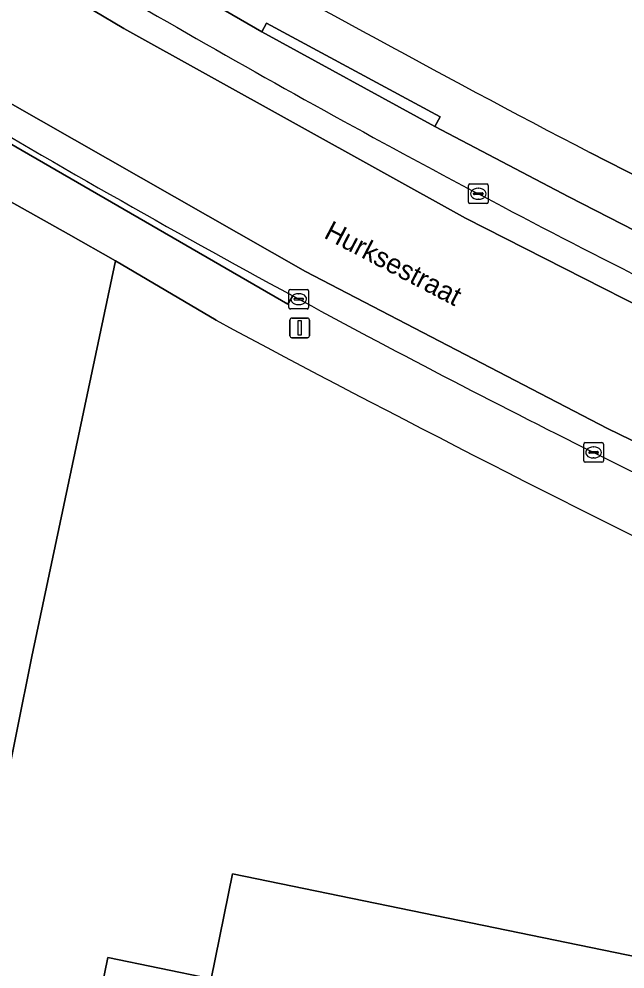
# Model space of a CAD drawing. Extents: x 157692 to 159674, y 381452 to 383291.
# Drawn here: x 158063.47 to 158094.31, y 382784.51 to 382832.88 of the extents above; entities that cross this region are included whole.
import ezdxf

# ---------------------------------------------------------------- set-up
doc = ezdxf.new("R2010")
doc.units = 0
for name, color, linetype in [('IMGEO_Erf', 7, 'Continuous'), ('IMGEO_Kolk', 7, 'Continuous'), ('IMGEO_Lichtmast', 7, 'Continuous'), ('IMGEO_Openbare_ruimte_label', 7, 'Continuous'), ('IMGEO_Pand', 7, 'Continuous'), ('IMGEO_Parkeervlak_open', 7, 'Continuous'), ('IMGEO_Rijbaan_lokaal_gesloten', 7, 'Continuous'), ('IMGEO_Voetpad_open', 7, 'Continuous')]:
    doc.layers.add(name, color=color, linetype=linetype)

msp = doc.modelspace()

# ---------------------------------------------------------------- linework, layer by layer
at = {"layer": 'IMGEO_Erf'}
for points in [[(158092.511, 382826.086), (158105.484, 382819.486), (158137.863, 382804.409), (158140.398, 382808.833), (158117.415, 382821.803), (158116.929, 382820.941), (158117.287, 382820.74), (158117.135, 382820.47), (158108.064, 382825.577), (158108.216, 382825.847), (158108.573, 382825.646), (158109.078, 382826.544), (158108.747, 382826.73), (158111.059, 382830.851), (158111.302, 382830.713), (158112.496, 382832.829), (158113.362, 382832.341), (158132.855, 382866.887), (158122.441, 382872.854), (158102.778, 382838.008), (158076.13, 382853.045)], [(158073.497, 382817.539), (158068.387, 382820.57), (158068.382, 382820.573), (158064.121, 382800.427), (158062.588, 382792.809), (158059.186, 382775.582), (158056.407, 382772.228), (158051.232, 382745.969), (158064.858, 382743.158), (158065.009, 382743.893), (158065.049, 382744.088), (158066.652, 382751.877), (158070.97, 382772.966), (158065.734, 382774.048), (158067.998, 382785.097), (158073.252, 382784.004), (158074.334, 382789.347), (158144.219, 382774.976), (158141.976, 382764.406), (158173.817, 382757.927)]]:
    msp.add_lwpolyline(points, dxfattribs=at)
for centre, radius, start, end in [((158393.942, 383404.409), 652.165, 240.169003, 242.470793), ((158450.81, 383521.255), 798.487, 241.801034, 246.323127)]:
    msp.add_arc(centre, radius, start, end, dxfattribs=at)
at = {"layer": 'IMGEO_Kolk'}
for p, q in [((158086.417, 382824.48), (158087.269, 382824.48)), ((158086.342, 382823.554), (158086.342, 382824.406)), ((158086.601, 382823.974), (158086.601, 382823.986)), ((158086.644, 382824.023), (158087.042, 382824.023)), ((158086.83, 382824.26), (158086.855, 382824.26)), ((158087.085, 382823.986), (158087.085, 382823.974)), ((158087.343, 382824.406), (158087.343, 382823.554)), ((158087.039, 382823.937), (158086.641, 382823.937)), ((158086.853, 382823.7), (158086.828, 382823.7)), ((158087.269, 382823.48), (158086.417, 382823.48)), ((158077.202, 382818.188), (158077.202, 382819.04)), ((158077.277, 382819.114), (158078.129, 382819.114)), ((158077.69, 382818.894), (158077.715, 382818.894)), ((158078.203, 382819.04), (158078.203, 382818.188)), ((158077.461, 382818.608), (158077.461, 382818.62)), ((158077.899, 382818.571), (158077.501, 382818.571)), ((158077.504, 382818.657), (158077.902, 382818.657)), ((158077.713, 382818.334), (158077.688, 382818.334)), ((158077.945, 382818.62), (158077.945, 382818.608)), ((158078.129, 382818.114), (158077.277, 382818.114)), ((158092.209, 382810.382), (158092.209, 382811.234)), ((158092.284, 382811.308), (158093.136, 382811.308)), ((158092.697, 382811.088), (158092.722, 382811.088)), ((158093.21, 382811.234), (158093.21, 382810.382)), ((158092.468, 382810.802), (158092.468, 382810.814)), ((158092.906, 382810.765), (158092.508, 382810.765)), ((158092.511, 382810.851), (158092.909, 382810.851)), ((158092.72, 382810.528), (158092.695, 382810.528)), ((158092.952, 382810.814), (158092.952, 382810.802)), ((158093.136, 382810.308), (158092.284, 382810.308))]:
    msp.add_line(p, q, dxfattribs=at)
for points in [[(158086.417, 382824.48), (158087.269, 382824.48)], [(158086.342, 382823.554), (158086.342, 382824.406)], [(158087.343, 382824.406), (158087.343, 382823.554)], [(158087.269, 382823.48), (158086.417, 382823.48)], [(158077.202, 382818.188), (158077.202, 382819.04)], [(158077.277, 382819.114), (158078.129, 382819.114)], [(158078.203, 382819.04), (158078.203, 382818.188)], [(158078.129, 382818.114), (158077.277, 382818.114)], [(158092.209, 382810.382), (158092.209, 382811.234)], [(158092.284, 382811.308), (158093.136, 382811.308)], [(158093.21, 382811.234), (158093.21, 382810.382)], [(158093.136, 382810.308), (158092.284, 382810.308)]]:
    msp.add_lwpolyline(points, dxfattribs=at)
for centre, radius, start, end in [((158086.419, 382824.404), 0.0765, 91.552, 178.448), ((158086.419, 382824.404), 0.0765, 91.552, 178.448), ((158087.267, 382824.404), 0.0765, 1.552, 88.448), ((158087.267, 382824.404), 0.0765, 1.552, 88.448), ((158086.641, 382823.983), 0.0403, 85.8775, 175.7526), ((158087.046, 382823.985), 0.0386, 1.7309, 96.639), ((158086.419, 382823.556), 0.0765, 181.552, 268.448), ((158086.419, 382823.556), 0.0765, 181.552, 268.448), ((158086.638, 382823.973), 0.0366, 178.938, 274.7102), ((158087.042, 382823.98), 0.043, 264.8664, 352.4533), ((158087.267, 382823.556), 0.0765, 271.552, 358.448), ((158087.267, 382823.556), 0.0765, 271.552, 358.448), ((158077.279, 382819.038), 0.0765, 91.552, 178.448), ((158077.279, 382819.038), 0.0765, 91.552, 178.448), ((158078.127, 382819.038), 0.0765, 1.552, 88.448), ((158078.127, 382819.038), 0.0765, 1.552, 88.448), ((158077.279, 382818.19), 0.0765, 181.552, 268.448), ((158077.279, 382818.19), 0.0765, 181.552, 268.448), ((158077.501, 382818.617), 0.0403, 85.8775, 175.7526), ((158077.498, 382818.607), 0.0366, 178.938, 274.7102), ((158077.902, 382818.614), 0.043, 264.8664, 352.4533), ((158077.906, 382818.619), 0.0386, 1.7309, 96.639), ((158078.127, 382818.19), 0.0765, 271.552, 358.448), ((158078.127, 382818.19), 0.0765, 271.552, 358.448), ((158092.286, 382811.232), 0.0765, 91.552, 178.448), ((158092.286, 382811.232), 0.0765, 91.552, 178.448), ((158093.134, 382811.232), 0.0765, 1.552, 88.448), ((158093.134, 382811.232), 0.0765, 1.552, 88.448), ((158092.508, 382810.811), 0.0403, 85.8775, 175.7526), ((158092.505, 382810.801), 0.0366, 178.938, 274.7102), ((158092.909, 382810.808), 0.043, 264.8664, 352.4533), ((158092.913, 382810.813), 0.0386, 1.7309, 96.639), ((158092.286, 382810.384), 0.0765, 181.552, 268.448), ((158092.286, 382810.384), 0.0765, 181.552, 268.448), ((158093.134, 382810.384), 0.0765, 271.552, 358.448), ((158093.134, 382810.384), 0.0765, 271.552, 358.448)]:
    msp.add_arc(centre, radius, start, end, dxfattribs=at)
for centre, major_axis, ratio, start_param, end_param in [((158086.829, 382823.98), (-0.387, 0.002), 0.722429, 4.712389, 7.853982), ((158086.854, 382823.98), (-0.39, 0.002), 0.717154, 1.570796, 4.712389), ((158077.689, 382818.614), (-0.387, 0.002), 0.722429, 4.712389, 7.853982), ((158077.714, 382818.614), (-0.39, 0.002), 0.717154, 1.570796, 4.712389), ((158092.696, 382810.808), (-0.387, 0.002), 0.722429, 4.712389, 7.853982), ((158092.721, 382810.808), (-0.39, 0.002), 0.717154, 1.570796, 4.712389)]:
    msp.add_ellipse(centre, major_axis=major_axis, ratio=ratio, start_param=start_param, end_param=end_param, dxfattribs=at)
at = {"layer": 'IMGEO_Lichtmast'}
for p, q in [((158077.256, 382816.753), (158077.256, 382817.553)), ((158077.256, 382817.553), (158077.256, 382816.753)), ((158077.356, 382817.653), (158078.146, 382817.653)), ((158078.146, 382817.653), (158077.356, 382817.653)), ((158078.246, 382817.553), (158078.246, 382816.753)), ((158078.246, 382816.753), (158078.246, 382817.553)), ((158078.146, 382816.653), (158077.356, 382816.653)), ((158077.356, 382816.653), (158078.146, 382816.653))]:
    msp.add_line(p, q, dxfattribs=at)
msp.add_lwpolyline([(158077.676, 382817.528), (158077.826, 382817.528), (158077.826, 382816.778), (158077.676, 382816.778), (158077.676, 382817.528)], dxfattribs=at)
for centre, start, end in [((158077.356, 382817.553), 90, 180), ((158077.356, 382817.553), 90, 180), ((158078.146, 382817.553), 0, 90), ((158078.146, 382817.553), 360, 90), ((158077.356, 382816.753), 180, 270), ((158077.356, 382816.753), 180, 270), ((158078.146, 382816.753), 270, 0), ((158078.146, 382816.753), 270, 0)]:
    msp.add_arc(centre, 0.1, start, end, dxfattribs=at)
at = {"layer": 'IMGEO_Pand'}
msp.add_lwpolyline([(158173.817, 382757.927), (158141.976, 382764.406), (158144.219, 382774.976), (158074.334, 382789.347), (158073.252, 382784.004), (158067.998, 382785.097), (158065.734, 382774.048), (158070.97, 382772.966), (158066.652, 382751.877), (158065.049, 382744.088), (158065.009, 382743.893), (158064.858, 382743.158), (158064.034, 382739.159), (158082.508, 382735.351)], dxfattribs=at)
at = {"layer": 'IMGEO_Parkeervlak_open'}
msp.add_lwpolyline([(158126.257, 382807.046), (158118.868, 382810.337), (158112.129, 382813.57), (158105.351, 382816.808), (158104.321, 382817.32), (158098.956, 382819.986), (158096.186, 382821.403), (158091.449, 382823.826), (158084.635, 382827.414), (158075.824, 382832.223), (158073.22, 382833.728), (158072.852, 382833.819), (158072.419, 382833.946), (158071.381, 382833.55)], dxfattribs=at)
msp.add_arc((158320.346, 383264.713), 498.769, 239.8074, 244.02209, dxfattribs=at)
at = {"layer": 'IMGEO_Rijbaan_lokaal_gesloten'}
for points in [[(158150.232, 382793.099), (158135.179, 382799.369), (158132.175, 382800.62), (158132.064, 382800.666), (158127.783, 382802.635), (158116.454, 382807.771), (158101.276, 382815.071), (158086.186, 382822.743), (158068.81, 382832.394), (158056.432, 382839.751), (158045.401, 382846.414), (158021.35, 382861.883), (158020.199, 382862.608), (158016.569, 382864.897), (158009.18, 382869.92), (158002.271, 382874.944), (157999.154, 382877.165), (157990.107, 382883.875), (157980.403, 382891.346), (157969.466, 382900.26), (157960.172, 382908.073), (157953.723, 382913.768)], [(158021.782, 382863.269), (158020.988, 382863.766), (158020.199, 382862.608), (158021.35, 382861.883), (158045.401, 382846.414), (158056.432, 382839.751), (158068.81, 382832.394), (158086.186, 382822.743), (158101.276, 382815.071), (158116.454, 382807.771), (158127.783, 382802.635), (158132.064, 382800.666), (158132.175, 382800.62), (158135.179, 382799.369), (158150.232, 382793.099)], [(158037.048, 382844.256), (158044.179, 382839.822), (158049.045, 382836.833), (158059.605, 382830.531), (158078.049, 382820.024), (158093.411, 382812.024), (158110.915, 382803.527), (158121.561, 382798.603), (158128.648, 382795.428), (158128.687, 382795.41), (158132.24, 382793.865), (158134.794, 382792.768), (158138.633, 382791.144), (158146.804, 382787.774), (158153.039, 382785.283)], [(158205.109, 382765.879), (158206.242, 382765.582), (158206.629, 382766.928), (158193.951, 382770.766), (158186.872, 382773.054), (158178.655, 382775.82), (158168.478, 382779.412), (158159.791, 382782.622), (158153.039, 382785.283), (158146.804, 382787.774), (158138.633, 382791.144), (158134.794, 382792.768), (158132.24, 382793.865), (158128.687, 382795.41), (158128.648, 382795.428), (158121.561, 382798.603), (158110.915, 382803.527), (158093.411, 382812.024), (158078.049, 382820.024), (158059.605, 382830.531)], [(158064.034, 382739.159), (158064.858, 382743.158), (158051.232, 382745.969), (158056.407, 382772.228), (158059.186, 382775.582), (158062.588, 382792.809), (158064.121, 382800.427), (158068.382, 382820.573), (158065.983, 382821.917), (158059.591, 382825.509)]]:
    msp.add_lwpolyline(points, dxfattribs=at)
for centre, radius, start, end in [((158320.346, 383264.713), 498.769, 239.8074, 244.02209), ((158314.163, 383255.944), 497.159, 239.10352, 241.56009), ((158311.885, 383250.337), 491.144, 241.48225, 243.5017), ((158464.988, 383555.173), 832.267, 243.432201, 246.120567)]:
    msp.add_arc(centre, radius, start, end, dxfattribs=at)
at = {"layer": 'IMGEO_Voetpad_open'}
for points in [[(158077.398, 382818.784), (158077.148, 382818.352), (158048.043, 382835.22), (158048.293, 382835.652), (158043.443, 382838.631), (158041.92, 382836.127), (158048.03, 382832.355), (158050.392, 382830.942), (158058.323, 382826.237), (158059.162, 382825.854)], [(158058.878, 382829.334), (158048.293, 382835.652), (158048.043, 382835.22), (158077.148, 382818.352), (158077.398, 382818.784)], [(158071.381, 382833.55), (158072.419, 382833.946), (158072.852, 382833.819), (158073.22, 382833.728), (158075.824, 382832.223), (158076.061, 382832.662), (158084.893, 382827.893), (158084.635, 382827.414), (158091.449, 382823.826), (158096.186, 382821.403), (158096.649, 382822.335), (158104.784, 382818.251), (158104.321, 382817.32), (158105.351, 382816.808), (158112.129, 382813.57), (158118.868, 382810.337), (158126.257, 382807.046)], [(158148.625, 382803.302), (158147.663, 382801.559), (158147.401, 382800.328), (158140.218, 382803.312), (158137.863, 382804.409), (158105.484, 382819.486), (158092.511, 382826.086)], [(158059.591, 382825.509), (158065.983, 382821.917), (158068.382, 382820.573), (158068.387, 382820.57), (158073.497, 382817.539)]]:
    msp.add_lwpolyline(points, dxfattribs=at)
msp.add_lwpolyline([(158084.635, 382827.414), (158084.893, 382827.893), (158076.061, 382832.662), (158075.824, 382832.223)], close=True, dxfattribs=at)
for centre, radius, start, end in [((158393.942, 383404.409), 652.165, 240.169003, 242.470793), ((158314.163, 383255.944), 497.159, 239.10352, 241.56009), ((158311.885, 383250.337), 491.144, 241.48225, 243.5017), ((158450.81, 383521.255), 798.487, 241.801034, 246.323127), ((158464.988, 383555.173), 832.267, 243.432201, 246.120567)]:
    msp.add_arc(centre, radius, start, end, dxfattribs=at)

# ---------------------------------------------------------------- texts
at = {"layer": 'IMGEO_Openbare_ruimte_label'}
msp.add_text('Hurksestraat', height=1, rotation=332.3589, dxfattribs=at).set_placement((158078.931, 382821.759))

doc.saveas('drawing.dxf')
